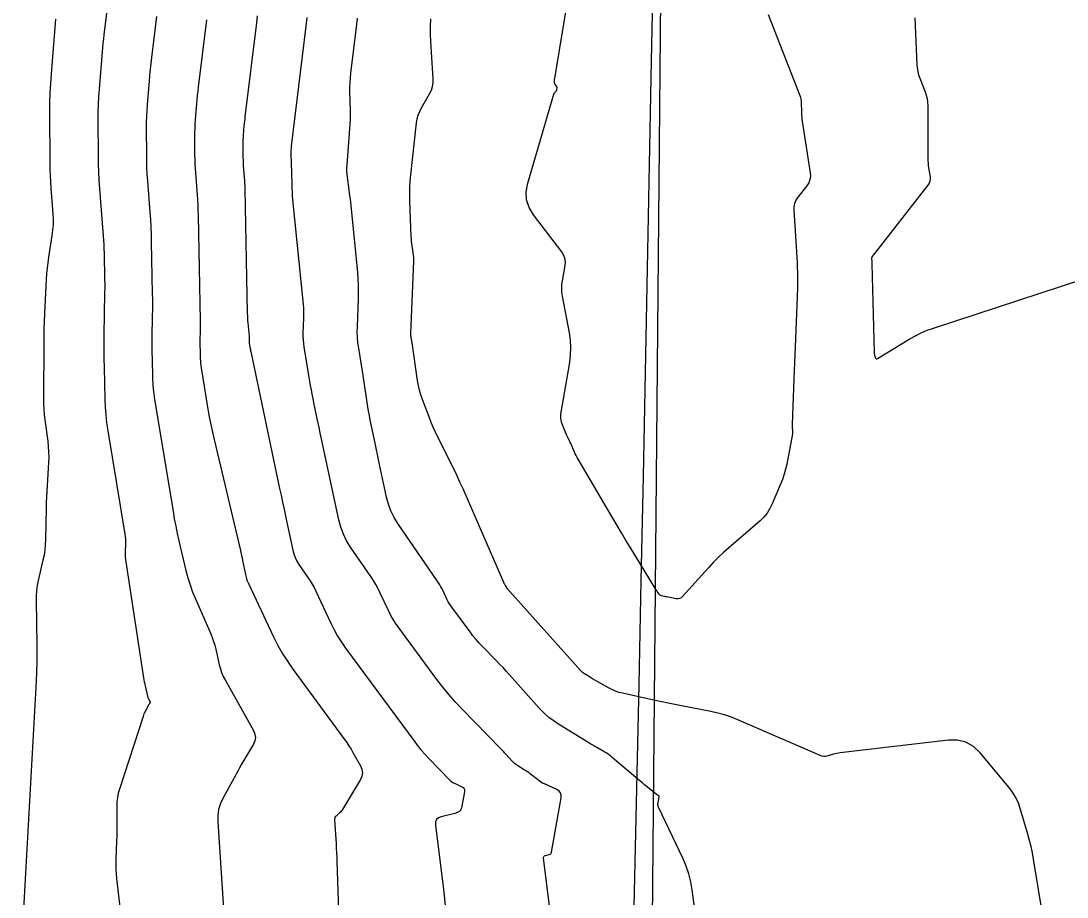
# Model space of a CAD drawing. Extents: x 1768942 to 1774819, y 723037 to 732099.
# Drawn here: x 1770550.7 to 1770610.2, y 731209.1 to 731258.9 of the extents above; entities that cross this region are included whole.
import ezdxf

# ---------------------------------------------------------------- set-up
doc = ezdxf.new("R2010")
doc.units = 0
doc.layers.add('R_Contours', color=7, linetype='Continuous')
doc.layers.add('R_Horz Alg', color=7, linetype='Continuous')

msp = doc.modelspace()

# ---------------------------------------------------------------- linework, layer by layer
at = {"layer": 'R_Contours'}
for points in [[(1770593.216, 731259.307), (1770595.024, 731254.704), (1770595.061, 731254.596), (1770595.087, 731254.486), (1770595.103, 731254.375), (1770595.109, 731254.261), (1770595.11, 731253.801), (1770595.112, 731253.687), (1770595.119, 731253.572), (1770595.13, 731253.458), (1770595.145, 731253.345), (1770595.611, 731250.304), (1770595.623, 731250.104), (1770595.595, 731249.915), (1770595.527, 731249.736), (1770595.419, 731249.567), (1770594.909, 731248.913), (1770594.799, 731248.744), (1770594.724, 731248.564), (1770594.684, 731248.373), (1770594.679, 731248.172), (1770594.864, 731245.2), (1770594.871, 731245.081), (1770594.876, 731244.961), (1770594.881, 731244.841), (1770594.885, 731244.722), (1770594.897, 731244.242), (1770594.899, 731244.123), (1770594.899, 731244.003), (1770594.897, 731243.883), (1770594.893, 731243.763), (1770594.749, 731240.388), (1770594.73, 731239.938), (1770594.713, 731239.488), (1770594.696, 731239.037), (1770594.68, 731238.587), (1770594.592, 731235.974), (1770594.591, 731235.93), (1770594.592, 731235.886), (1770594.594, 731235.842), (1770594.596, 731235.798), (1770594.611, 731235.623), (1770594.613, 731235.579), (1770594.612, 731235.535), (1770594.608, 731235.492), (1770594.602, 731235.449), (1770594.275, 731233.732), (1770594.211, 731233.437), (1770594.131, 731233.147), (1770594.037, 731232.86), (1770593.927, 731232.579), (1770593.457, 731231.463), (1770593.325, 731231.194), (1770593.166, 731230.945), (1770592.979, 731230.716), (1770592.764, 731230.508), (1770590.979, 731228.962), (1770590.677, 731228.692), (1770590.384, 731228.414), (1770590.1, 731228.127), (1770589.825, 731227.831), (1770588.338, 731226.182), (1770588.264, 731226.117), (1770588.183, 731226.076), (1770588.093, 731226.059), (1770587.995, 731226.066), (1770587.461, 731226.168), (1770587.421, 731226.176), (1770587.382, 731226.184), (1770587.342, 731226.192), (1770587.303, 731226.201), (1770587.145, 731226.236), (1770587.108, 731226.248), (1770587.075, 731226.266), (1770587.046, 731226.29), (1770587.021, 731226.32), (1770586.912, 731226.484), (1770586.887, 731226.523), (1770586.861, 731226.562), (1770586.837, 731226.601), (1770586.812, 731226.64), (1770585.363, 731229.006), (1770585.114, 731229.414), (1770584.868, 731229.824), (1770584.623, 731230.234), (1770584.38, 731230.646), (1770582.403, 731234.013), (1770582.349, 731234.11), (1770582.297, 731234.208), (1770582.249, 731234.307), (1770582.203, 731234.408), (1770581.988, 731234.905), (1770581.963, 731234.962), (1770581.937, 731235.018), (1770581.911, 731235.073), (1770581.884, 731235.129), (1770581.774, 731235.349), (1770581.747, 731235.405), (1770581.722, 731235.461), (1770581.698, 731235.518), (1770581.675, 731235.575), (1770581.472, 731236.115), (1770581.439, 731236.225), (1770581.421, 731236.337), (1770581.417, 731236.449), (1770581.429, 731236.564), (1770581.929, 731239.511), (1770581.981, 731239.934), (1770581.996, 731240.356), (1770581.974, 731240.777), (1770581.913, 731241.198), (1770581.52, 731243.292), (1770581.489, 731243.509), (1770581.478, 731243.725), (1770581.486, 731243.942), (1770581.514, 731244.159), (1770581.666, 731245.027), (1770581.682, 731245.239), (1770581.656, 731245.441), (1770581.586, 731245.631), (1770581.474, 731245.812), (1770579.875, 731247.905), (1770579.62, 731248.323), (1770579.48, 731248.761), (1770579.454, 731249.221), (1770579.541, 731249.703), (1770581.031, 731254.777), (1770581.04, 731254.802), (1770581.052, 731254.825), (1770581.066, 731254.846), (1770581.083, 731254.866), (1770581.158, 731254.947), (1770581.173, 731254.965), (1770581.185, 731254.985), (1770581.194, 731255.007), (1770581.199, 731255.031), (1770581.215, 731255.127), (1770581.217, 731255.151), (1770581.214, 731255.173), (1770581.206, 731255.194), (1770581.194, 731255.214), (1770581.101, 731255.335), (1770581.086, 731255.359), (1770581.075, 731255.384), (1770581.068, 731255.411), (1770581.066, 731255.439), (1770581.066, 731255.555), (1770581.067, 731255.584), (1770581.069, 731255.613), (1770581.072, 731255.642), (1770581.076, 731255.67), (1770582.436, 731263.852)], [(1770555.58, 731259.379), (1770555.431, 731258.161), (1770555.403, 731257.917), (1770555.376, 731257.673), (1770555.353, 731257.429), (1770555.331, 731257.185), (1770555.155, 731255.054), (1770555.124, 731254.617), (1770555.102, 731254.18), (1770555.09, 731253.743), (1770555.088, 731253.305), (1770555.098, 731251.309), (1770555.105, 731250.831), (1770555.12, 731250.352), (1770555.143, 731249.875), (1770555.176, 731249.397), (1770555.399, 731246.47), (1770555.416, 731246.222), (1770555.43, 731245.974), (1770555.44, 731245.726), (1770555.447, 731245.477), (1770555.467, 731244.483), (1770555.471, 731244.234), (1770555.472, 731243.985), (1770555.472, 731243.737), (1770555.469, 731243.488), (1770555.432, 731241.073), (1770555.427, 731240.618), (1770555.427, 731240.163), (1770555.431, 731239.707), (1770555.439, 731239.252), (1770555.481, 731237.431), (1770555.5, 731236.976), (1770555.534, 731236.523), (1770555.585, 731236.071), (1770555.651, 731235.621), (1770556.627, 731229.734), (1770556.646, 731229.604), (1770556.657, 731229.474), (1770556.663, 731229.343), (1770556.661, 731229.213), (1770556.643, 731228.688), (1770556.642, 731228.557), (1770556.646, 731228.426), (1770556.657, 731228.296), (1770556.674, 731228.166), (1770557.687, 731221.569), (1770557.706, 731221.456), (1770557.726, 731221.342), (1770557.749, 731221.23), (1770557.773, 731221.117), (1770557.91, 731220.515), (1770557.92, 731220.48), (1770557.932, 731220.445), (1770557.946, 731220.411), (1770557.963, 731220.378), (1770558.057, 731220.211), (1770558.062, 731220.198), (1770558.064, 731220.184), (1770558.062, 731220.171), (1770558.056, 731220.157), (1770558.024, 731220.103), (1770558.016, 731220.09), (1770558.008, 731220.076), (1770558.001, 731220.063), (1770557.993, 731220.049), (1770557.779, 731219.657), (1770557.742, 731219.587), (1770557.709, 731219.515), (1770557.679, 731219.441), (1770557.653, 731219.366), (1770556.309, 731215.235), (1770556.242, 731214.998), (1770556.195, 731214.758), (1770556.168, 731214.515), (1770556.16, 731214.269), (1770556.17, 731213.279), (1770556.171, 731213.031), (1770556.169, 731212.784), (1770556.163, 731212.536), (1770556.154, 731212.289), (1770556.109, 731211.207), (1770556.104, 731210.945), (1770556.108, 731210.682), (1770556.123, 731210.421), (1770556.148, 731210.159), (1770556.861, 731203.98)], [(1770558.421, 731259.196), (1770558.136, 731256.86), (1770558.097, 731256.526), (1770558.061, 731256.192), (1770558.028, 731255.858), (1770557.999, 731255.523), (1770557.888, 731254.184), (1770557.864, 731253.848), (1770557.848, 731253.513), (1770557.839, 731253.178), (1770557.837, 731252.842), (1770557.844, 731251.311), (1770557.85, 731250.944), (1770557.861, 731250.577), (1770557.879, 731250.211), (1770557.904, 731249.844), (1770558.041, 731248.058), (1770558.07, 731247.639), (1770558.093, 731247.218), (1770558.11, 731246.798), (1770558.121, 731246.377), (1770558.18, 731243.411), (1770558.185, 731243.104), (1770558.187, 731242.796), (1770558.186, 731242.488), (1770558.183, 731242.181), (1770558.164, 731240.921), (1770558.161, 731240.628), (1770558.16, 731240.335), (1770558.163, 731240.042), (1770558.168, 731239.749), (1770558.195, 731238.577), (1770558.207, 731238.284), (1770558.229, 731237.992), (1770558.262, 731237.702), (1770558.305, 731237.412), (1770559.361, 731231.043), (1770559.435, 731230.619), (1770559.516, 731230.196), (1770559.605, 731229.775), (1770559.7, 731229.356), (1770560.097, 731227.68), (1770560.206, 731227.264), (1770560.332, 731226.854), (1770560.477, 731226.451), (1770560.64, 731226.053), (1770561.503, 731224.074), (1770561.59, 731223.861), (1770561.667, 731223.644), (1770561.733, 731223.424), (1770561.79, 731223.201), (1770561.994, 731222.3), (1770562.053, 731222.078), (1770562.128, 731221.862), (1770562.217, 731221.652), (1770562.323, 731221.448), (1770563.942, 731218.564), (1770564.023, 731218.371), (1770564.049, 731218.178), (1770564.019, 731217.986), (1770563.933, 731217.794), (1770563.48, 731217.03), (1770563.368, 731216.839), (1770563.257, 731216.646), (1770563.148, 731216.453), (1770563.04, 731216.259), (1770562.205, 731214.734), (1770562.055, 731214.409), (1770561.954, 731214.074), (1770561.904, 731213.727), (1770561.903, 731213.37), (1770562.683, 731201.463)], [(1770564.148, 731259.228), (1770564.103, 731258.83), (1770563.452, 731253.493), (1770563.437, 731253.362), (1770563.423, 731253.231), (1770563.41, 731253.1), (1770563.398, 731252.968), (1770563.355, 731252.442), (1770563.345, 731252.311), (1770563.339, 731252.179), (1770563.335, 731252.048), (1770563.334, 731251.916), (1770563.338, 731251.315), (1770563.34, 731251.171), (1770563.344, 731251.027), (1770563.351, 731250.883), (1770563.361, 731250.739), (1770563.415, 731250.038), (1770563.426, 731249.873), (1770563.435, 731249.708), (1770563.442, 731249.543), (1770563.446, 731249.378), (1770563.586, 731242.31), (1770563.591, 731242.172), (1770563.597, 731242.034), (1770563.607, 731241.896), (1770563.62, 731241.759), (1770563.696, 731240.998), (1770563.698, 731240.966), (1770563.7, 731240.933), (1770563.7, 731240.9), (1770563.7, 731240.868), (1770563.694, 731240.737), (1770563.694, 731240.704), (1770563.695, 731240.672), (1770563.698, 731240.639), (1770563.702, 731240.607), (1770563.754, 731240.295), (1770563.765, 731240.232), (1770563.776, 731240.17), (1770563.788, 731240.108), (1770563.801, 731240.045), (1770565.427, 731232.347), (1770565.511, 731231.952), (1770565.595, 731231.556), (1770565.679, 731231.161), (1770565.764, 731230.766), (1770566.177, 731228.834), (1770566.234, 731228.618), (1770566.311, 731228.412), (1770566.409, 731228.213), (1770566.526, 731228.024), (1770567.037, 731227.283), (1770567.161, 731227.095), (1770567.277, 731226.903), (1770567.384, 731226.706), (1770567.483, 731226.505), (1770568.34, 731224.672), (1770568.523, 731224.303), (1770568.724, 731223.945), (1770568.942, 731223.598), (1770569.177, 731223.261), (1770573.112, 731217.917), (1770573.301, 731217.67), (1770573.498, 731217.43), (1770573.703, 731217.197), (1770573.916, 731216.971), (1770575.075, 731215.784), (1770575.151, 731215.713), (1770575.232, 731215.65), (1770575.319, 731215.595), (1770575.411, 731215.548), (1770575.79, 731215.374), (1770575.871, 731215.323), (1770575.923, 731215.257), (1770575.948, 731215.177), (1770575.943, 731215.082), (1770575.799, 731214.264), (1770575.752, 731214.11), (1770575.67, 731213.989), (1770575.553, 731213.9), (1770575.402, 731213.844), (1770574.619, 731213.661), (1770574.459, 731213.599), (1770574.351, 731213.5), (1770574.296, 731213.365), (1770574.294, 731213.193), (1770574.659, 731210.274), (1770574.724, 731209.723), (1770574.784, 731209.172), (1770574.839, 731208.621)], [(1770580.915, 731207.524), (1770580.441, 731211.316), (1770580.441, 731211.368), (1770580.458, 731211.409), (1770580.491, 731211.439), (1770580.539, 731211.458), (1770580.766, 731211.511), (1770580.816, 731211.53), (1770580.856, 731211.56), (1770580.883, 731211.6), (1770580.899, 731211.652), (1770581.444, 731214.736), (1770581.451, 731214.89), (1770581.412, 731215.019), (1770581.327, 731215.125), (1770581.197, 731215.207), (1770580.498, 731215.527), (1770580.392, 731215.58), (1770580.289, 731215.639), (1770580.19, 731215.705), (1770580.094, 731215.776), (1770579.707, 731216.087), (1770579.62, 731216.154), (1770579.531, 731216.218), (1770579.44, 731216.28), (1770579.347, 731216.339), (1770578.971, 731216.569), (1770578.88, 731216.629), (1770578.793, 731216.696), (1770578.712, 731216.768), (1770578.636, 731216.847), (1770578.319, 731217.202), (1770578.241, 731217.288), (1770578.162, 731217.373), (1770578.082, 731217.457), (1770578.002, 731217.541), (1770575.817, 731219.777), (1770575.434, 731220.183), (1770575.065, 731220.602), (1770574.711, 731221.034), (1770574.372, 731221.479), (1770572.174, 731224.463), (1770572.018, 731224.687), (1770571.872, 731224.918), (1770571.739, 731225.156), (1770571.617, 731225.401), (1770571.153, 731226.394), (1770571.032, 731226.639), (1770570.902, 731226.879), (1770570.761, 731227.113), (1770570.61, 731227.342), (1770569.462, 731229.006), (1770569.238, 731229.367), (1770569.052, 731229.745), (1770568.905, 731230.139), (1770568.796, 731230.549), (1770567.793, 731235.241), (1770567.74, 731235.486), (1770567.688, 731235.732), (1770567.636, 731235.978), (1770567.584, 731236.223), (1770567.376, 731237.206), (1770567.326, 731237.452), (1770567.278, 731237.698), (1770567.233, 731237.945), (1770567.19, 731238.193), (1770566.824, 731240.399), (1770566.796, 731240.599), (1770566.779, 731240.799), (1770566.771, 731241), (1770566.774, 731241.202), (1770566.807, 731242.011), (1770566.811, 731242.213), (1770566.809, 731242.415), (1770566.799, 731242.617), (1770566.783, 731242.818), (1770566.185, 731248.782), (1770566.166, 731248.999), (1770566.15, 731249.215), (1770566.14, 731249.432), (1770566.133, 731249.649), (1770566.109, 731250.878), (1770566.108, 731250.915), (1770566.106, 731250.953), (1770566.104, 731250.99), (1770566.102, 731251.027), (1770566.089, 731251.186), (1770566.087, 731251.219), (1770566.086, 731251.251), (1770566.085, 731251.284), (1770566.084, 731251.317), (1770566.083, 731251.453), (1770566.084, 731251.483), (1770566.084, 731251.512), (1770566.086, 731251.542), (1770566.088, 731251.572), (1770566.098, 731251.691), (1770566.1, 731251.721), (1770566.103, 731251.751), (1770566.107, 731251.78), (1770566.11, 731251.81), (1770566.945, 731258.647), (1770567, 731259.137)], [(1770589.149, 731207.664), (1770588.902, 731209.508), (1770588.823, 731209.963), (1770588.71, 731210.409), (1770588.563, 731210.845), (1770588.381, 731211.27), (1770586.99, 731214.207), (1770586.967, 731214.268), (1770586.954, 731214.329), (1770586.95, 731214.392), (1770586.957, 731214.457), (1770587.022, 731214.824), (1770587.022, 731214.835), (1770587.02, 731214.844), (1770587.014, 731214.851), (1770587.005, 731214.857), (1770586.962, 731214.876), (1770586.952, 731214.881), (1770586.942, 731214.887), (1770586.932, 731214.893), (1770586.923, 731214.9), (1770586.193, 731215.484), (1770586.069, 731215.585), (1770585.945, 731215.686), (1770585.823, 731215.788), (1770585.701, 731215.891), (1770584.353, 731217.042), (1770584.252, 731217.124), (1770584.147, 731217.201), (1770584.039, 731217.274), (1770583.927, 731217.341), (1770583.473, 731217.601), (1770583.36, 731217.666), (1770583.247, 731217.732), (1770583.135, 731217.799), (1770583.023, 731217.867), (1770581.348, 731218.891), (1770581.04, 731219.095), (1770580.749, 731219.319), (1770580.476, 731219.564), (1770580.22, 731219.83), (1770578.511, 731221.738), (1770578.324, 731221.943), (1770578.136, 731222.147), (1770577.945, 731222.348), (1770577.753, 731222.548), (1770576.977, 731223.342), (1770576.787, 731223.543), (1770576.604, 731223.751), (1770576.428, 731223.965), (1770576.26, 731224.186), (1770575.171, 731225.665), (1770575.093, 731225.776), (1770575.021, 731225.891), (1770574.955, 731226.009), (1770574.895, 731226.13), (1770574.665, 731226.622), (1770574.605, 731226.744), (1770574.54, 731226.863), (1770574.47, 731226.979), (1770574.396, 731227.092), (1770572.15, 731230.348), (1770571.934, 731230.696), (1770571.754, 731231.061), (1770571.612, 731231.441), (1770571.507, 731231.838), (1770571.106, 731233.712), (1770571.047, 731233.989), (1770570.988, 731234.266), (1770570.93, 731234.543), (1770570.872, 731234.82), (1770570.629, 731235.98), (1770570.578, 731236.232), (1770570.531, 731236.484), (1770570.488, 731236.737), (1770570.449, 731236.991), (1770570.299, 731238.006), (1770570.261, 731238.26), (1770570.222, 731238.514), (1770570.182, 731238.767), (1770570.14, 731239.021), (1770569.924, 731240.322), (1770569.882, 731240.623), (1770569.856, 731240.926), (1770569.845, 731241.23), (1770569.849, 731241.534), (1770569.914, 731243.154), (1770569.922, 731243.526), (1770569.918, 731243.897), (1770569.9, 731244.267), (1770569.87, 731244.638), (1770569.47, 731248.631), (1770569.451, 731248.808), (1770569.43, 731248.985), (1770569.408, 731249.162), (1770569.384, 731249.339), (1770569.283, 731250.045), (1770569.263, 731250.222), (1770569.253, 731250.399), (1770569.252, 731250.576), (1770569.261, 731250.754), (1770569.425, 731252.799), (1770569.443, 731253.063), (1770569.454, 731253.328), (1770569.458, 731253.592), (1770569.455, 731253.857), (1770569.43, 731254.918), (1770569.429, 731255.183), (1770569.437, 731255.447), (1770569.455, 731255.711), (1770569.482, 731255.974), (1770569.8, 731258.583), (1770569.859, 731259.106)], [(1770609.145, 731206.177), (1770608.319, 731211.243), (1770608.255, 731211.604), (1770608.179, 731211.963), (1770608.093, 731212.32), (1770607.997, 731212.674), (1770607.588, 731214.085), (1770607.469, 731214.429), (1770607.317, 731214.755), (1770607.131, 731215.064), (1770606.912, 731215.354), (1770605.275, 731217.305), (1770604.899, 731217.664), (1770604.476, 731217.902), (1770604.004, 731218.019), (1770603.485, 731218.016), (1770597.326, 731217.295), (1770597.227, 731217.282), (1770597.129, 731217.265), (1770597.032, 731217.245), (1770596.936, 731217.22), (1770596.551, 731217.117), (1770596.456, 731217.1), (1770596.361, 731217.098), (1770596.268, 731217.113), (1770596.176, 731217.145), (1770591.505, 731219.171), (1770591.127, 731219.324), (1770590.741, 731219.454), (1770590.349, 731219.563), (1770589.951, 731219.651), (1770588.295, 731219.968), (1770587.918, 731220.041), (1770587.54, 731220.117), (1770587.163, 731220.196), (1770586.787, 731220.278), (1770584.93, 731220.687), (1770584.734, 731220.739), (1770584.543, 731220.804), (1770584.357, 731220.884), (1770584.177, 731220.978), (1770583.232, 731221.519), (1770583.173, 731221.553), (1770583.114, 731221.588), (1770583.055, 731221.623), (1770582.997, 731221.658), (1770582.763, 731221.801), (1770582.707, 731221.838), (1770582.653, 731221.88), (1770582.603, 731221.925), (1770582.556, 731221.974), (1770578.522, 731226.475), (1770578.493, 731226.509), (1770578.465, 731226.544), (1770578.438, 731226.58), (1770578.412, 731226.617), (1770578.271, 731226.829), (1770578.262, 731226.842), (1770578.254, 731226.856), (1770578.233, 731226.89), (1770578.221, 731226.91), (1770578.197, 731226.951), (1770578.192, 731226.96), (1770578.187, 731226.969), (1770578.182, 731226.979), (1770578.178, 731226.988), (1770576.045, 731231.915), (1770575.869, 731232.313), (1770575.688, 731232.708), (1770575.502, 731233.102), (1770575.311, 731233.492), (1770574.397, 731235.328), (1770574.275, 731235.58), (1770574.16, 731235.836), (1770574.051, 731236.094), (1770573.949, 731236.355), (1770573.554, 731237.405), (1770573.463, 731237.669), (1770573.386, 731237.937), (1770573.323, 731238.209), (1770573.275, 731238.485), (1770572.96, 731240.627), (1770572.953, 731240.669), (1770572.947, 731240.712), (1770572.94, 731240.754), (1770572.933, 731240.796), (1770572.905, 731240.966), (1770572.899, 731241.008), (1770572.895, 731241.051), (1770572.894, 731241.094), (1770572.894, 731241.136), (1770573.062, 731245.302), (1770573.062, 731245.341), (1770573.062, 731245.379), (1770573.06, 731245.418), (1770573.057, 731245.457), (1770573.041, 731245.612), (1770573.037, 731245.651), (1770573.033, 731245.689), (1770573.028, 731245.728), (1770573.023, 731245.767), (1770572.951, 731246.273), (1770572.938, 731246.37), (1770572.928, 731246.467), (1770572.92, 731246.565), (1770572.915, 731246.663), (1770572.834, 731248.705), (1770572.826, 731249.078), (1770572.832, 731249.45), (1770572.852, 731249.822), (1770572.887, 731250.193), (1770573.217, 731253.149), (1770573.254, 731253.373), (1770573.313, 731253.59), (1770573.395, 731253.799), (1770573.499, 731254.001), (1770573.961, 731254.793), (1770574.061, 731254.995), (1770574.127, 731255.204), (1770574.161, 731255.422), (1770574.163, 731255.647), (1770574.025, 731257.769), (1770574.006, 731258.199), (1770574.005, 731258.629), (1770574.022, 731259.058)], [(1770601.561, 731259.117), (1770601.683, 731256.468), (1770601.7, 731256.265), (1770601.734, 731256.066), (1770601.785, 731255.87), (1770601.851, 731255.677), (1770602.151, 731254.914), (1770602.217, 731254.722), (1770602.264, 731254.526), (1770602.292, 731254.326), (1770602.302, 731254.123), (1770602.31, 731251.12), (1770602.313, 731250.988), (1770602.32, 731250.856), (1770602.333, 731250.725), (1770602.351, 731250.594), (1770602.431, 731250.071), (1770602.438, 731249.943), (1770602.42, 731249.823), (1770602.377, 731249.708), (1770602.308, 731249.601), (1770599.145, 731245.544), (1770599.125, 731245.515), (1770599.112, 731245.483), (1770599.105, 731245.45), (1770599.105, 731245.415), (1770599.114, 731245.27), (1770599.116, 731245.233), (1770599.117, 731245.197), (1770599.119, 731245.161), (1770599.12, 731245.124), (1770599.25, 731240.086), (1770599.253, 731240.044), (1770599.259, 731240.003), (1770599.268, 731239.962), (1770599.28, 731239.922), (1770599.335, 731239.763), (1770599.351, 731239.731), (1770599.373, 731239.714), (1770599.401, 731239.713), (1770599.434, 731239.727), (1770601.277, 731240.85), (1770601.6, 731241.034), (1770601.933, 731241.199), (1770602.275, 731241.345), (1770602.625, 731241.471), (1770613.56, 731245.042)], [(1770552.679, 731259.038), (1770552.422, 731255.925), (1770552.384, 731255.386), (1770552.357, 731254.847), (1770552.342, 731254.308), (1770552.339, 731253.768), (1770552.354, 731250.824), (1770552.359, 731250.475), (1770552.37, 731250.127), (1770552.387, 731249.78), (1770552.41, 731249.432), (1770552.522, 731247.971), (1770552.537, 731247.659), (1770552.534, 731247.349), (1770552.512, 731247.039), (1770552.473, 731246.73), (1770552.28, 731245.495), (1770552.235, 731245.186), (1770552.199, 731244.876), (1770552.171, 731244.566), (1770552.151, 731244.254), (1770552.05, 731242.289), (1770552.03, 731241.857), (1770552.015, 731241.425), (1770552.006, 731240.993), (1770552.001, 731240.561), (1770551.985, 731237.473), (1770551.989, 731237.167), (1770552.004, 731236.862), (1770552.029, 731236.558), (1770552.065, 731236.254), (1770552.231, 731235.041), (1770552.265, 731234.737), (1770552.284, 731234.433), (1770552.288, 731234.128), (1770552.276, 731233.823), (1770552.194, 731232.508), (1770552.175, 731232.187), (1770552.16, 731231.865), (1770552.149, 731231.544), (1770552.141, 731231.223), (1770552.107, 731229.434), (1770552.093, 731229.139), (1770552.065, 731228.846), (1770552.02, 731228.555), (1770551.961, 731228.266), (1770551.691, 731227.113), (1770551.633, 731226.823), (1770551.593, 731226.532), (1770551.571, 731226.239), (1770551.567, 731225.944), (1770551.612, 731223.446), (1770551.617, 731222.931), (1770551.612, 731222.416), (1770551.598, 731221.902), (1770551.574, 731221.387), (1770550.707, 731205.669)], [(1770561.262, 731259.013), (1770560.794, 731255.177), (1770560.767, 731254.944), (1770560.742, 731254.712), (1770560.719, 731254.479), (1770560.699, 731254.246), (1770560.622, 731253.313), (1770560.605, 731253.08), (1770560.593, 731252.846), (1770560.587, 731252.613), (1770560.586, 731252.379), (1770560.591, 731251.313), (1770560.595, 731251.057), (1770560.603, 731250.802), (1770560.615, 731250.547), (1770560.633, 731250.292), (1770560.728, 731249.048), (1770560.748, 731248.756), (1770560.764, 731248.463), (1770560.776, 731248.17), (1770560.784, 731247.877), (1770560.903, 731241.881), (1770560.905, 731241.744), (1770560.906, 731241.607), (1770560.905, 731241.469), (1770560.904, 731241.332), (1770560.895, 731240.77), (1770560.894, 731240.639), (1770560.894, 731240.508), (1770560.895, 731240.377), (1770560.897, 731240.246), (1770560.91, 731239.722), (1770560.915, 731239.592), (1770560.925, 731239.461), (1770560.939, 731239.332), (1770560.958, 731239.202), (1770561.349, 731236.849), (1770561.424, 731236.415), (1770561.508, 731235.982), (1770561.598, 731235.55), (1770561.696, 731235.12), (1770563.191, 731228.817), (1770563.224, 731228.674), (1770563.257, 731228.53), (1770563.288, 731228.387), (1770563.319, 731228.243), (1770563.485, 731227.456), (1770563.501, 731227.38), (1770563.518, 731227.304), (1770563.557, 731227.119), (1770563.563, 731227.098), (1770563.57, 731227.078), (1770563.58, 731227.059), (1770563.591, 731227.041), (1770563.64, 731226.97), (1770563.652, 731226.952), (1770563.663, 731226.934), (1770563.673, 731226.915), (1770563.683, 731226.895), (1770565.062, 731223.942), (1770565.307, 731223.45), (1770565.575, 731222.973), (1770565.866, 731222.509), (1770566.181, 731222.058), (1770569.119, 731218.068), (1770569.247, 731217.888), (1770569.37, 731217.705), (1770569.487, 731217.517), (1770569.598, 731217.326), (1770570.031, 731216.555), (1770570.112, 731216.362), (1770570.137, 731216.17), (1770570.107, 731215.979), (1770570.022, 731215.789), (1770569.011, 731214.083), (1770568.975, 731214.027), (1770568.934, 731213.975), (1770568.89, 731213.926), (1770568.841, 731213.88), (1770568.637, 731213.705), (1770568.593, 731213.659), (1770568.562, 731213.606), (1770568.546, 731213.548), (1770568.544, 731213.484), (1770568.636, 731212.119), (1770568.652, 731211.869), (1770568.665, 731211.619), (1770568.677, 731211.369), (1770568.686, 731211.119), (1770569.039, 731200.546)]]:
    msp.add_lwpolyline(points, dxfattribs=at)
at = {"layer": 'R_Horz Alg'}
msp.add_line((1770584.608, 730984.478), (1770588.048, 731363.138), dxfattribs=at)
msp.add_arc((1759129.36, 731467.219), 11459.16, 355.6942048, 359.4795914, dxfattribs=at)

doc.saveas('drawing.dxf')
